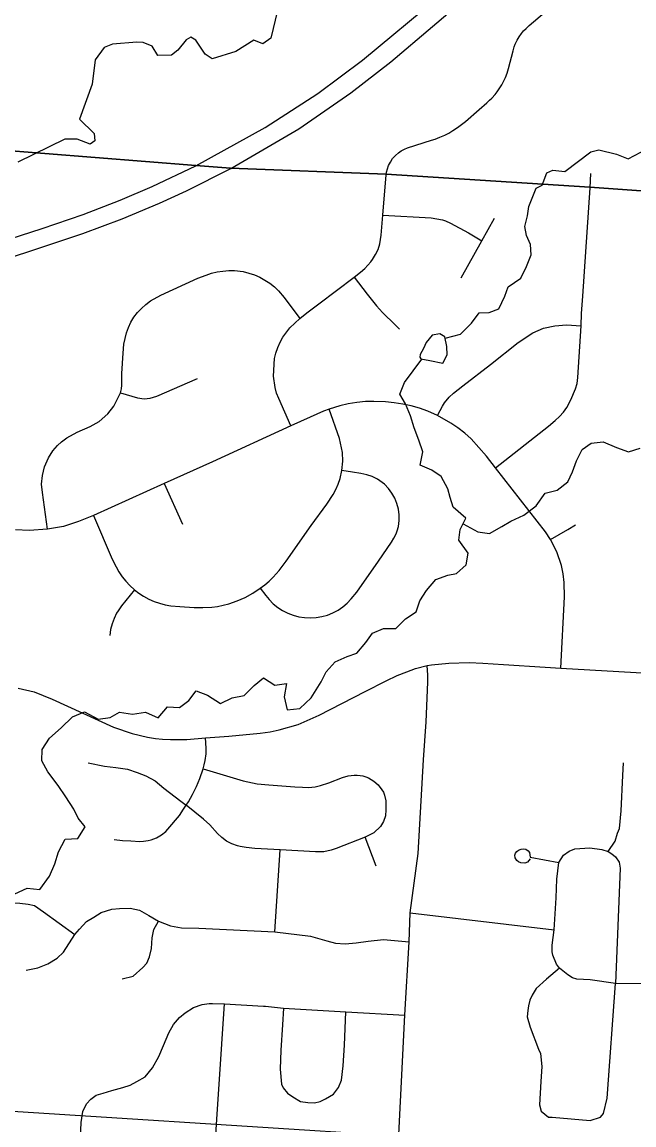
# Model space of a CAD drawing. Extents: x 114843 to 284848, y 317643 to 566895.
# Drawn here: x 269944 to 273394, y 373300 to 379517 of the extents above; entities that cross this region are included whole.
import ezdxf

# ---------------------------------------------------------------- set-up
doc = ezdxf.new("R2010")
doc.units = 0
for name, color, linetype in [('GM_X_County', 7, 'Continuous'), ('GM_X_Interstate_Route', 7, 'Continuous'), ('GM_X_Minor_River', 7, 'Continuous'), ('GM_X_Section', 7, 'Continuous'), ('GM_X_State_Route', 7, 'Continuous'), ('GM_X_Township', 7, 'Continuous'), ('GM_X_Township_Road', 7, 'Continuous')]:
    doc.layers.add(name, color=color, linetype=linetype)

msp = doc.modelspace()

# ---------------------------------------------------------------- linework, layer by layer
at = {"layer": 'GM_X_County'}
for points in [[(284847.9, 377821.7), (281621.8, 378044.8), (279102.2, 378207.7), (278804.6, 378225.2), (278340.8, 378257), (277763, 378292.8), (276218.4, 378366.3), (273145.9, 378586.1), (271996.3, 378659.4), (271119.6, 378693.7), (270922.8, 378709.3), (269785.6, 378799.4), (269114, 378818), (267082, 378947.2), (267247.3, 381600.8)], [(259158.7, 379430.3), (264549.9, 379101.6), (267082, 378947.2), (269114, 378818), (269785.6, 378799.4), (270922.8, 378709.3), (271119.6, 378693.7), (271996.3, 378659.4), (273145.9, 378586.1), (276218.4, 378366.3), (277763, 378292.8), (278340.8, 378257), (278804.6, 378225.2), (279102.2, 378207.7), (281621.8, 378044.8), (284847.9, 377821.7)]]:
    msp.add_lwpolyline(points, dxfattribs=at)
at = {"layer": 'GM_X_Interstate_Route'}
for points in [[(271120.7, 378690.9), (271504.8, 378915.9), (271797.2, 379118.2), (272022.7, 379293.3), (272493, 379693.6)], [(270924, 378706.5), (271315.1, 378922.2), (271611.1, 379115.2), (271863.1, 379302.2), (272293.2, 379661.6)], [(266134.6, 377085.3), (266603.7, 377237.1), (266977.3, 377359.7), (267313.9, 377467.8), (267797.2, 377623.5), (268118.3, 377727.4), (268556.1, 377868.7), (268929.7, 377990.3), (269332.4, 378120), (269751.9, 378256.5), (270056.2, 378354.1), (270289.1, 378432.4), (270497.1, 378512.4), (270677.5, 378589.3), (270924, 378706.5)], [(268895.3, 377871.8), (269535.6, 378080.6), (269971.1, 378220.5), (270285.6, 378325.7), (270508.2, 378408.1), (270718.1, 378496.6), (270870.8, 378565.8), (271120.7, 378690.9)]]:
    msp.add_lwpolyline(points, dxfattribs=at)
at = {"layer": 'GM_X_Minor_River'}
for points in [[(271383.7, 379582.5), (271346.7, 379426), (271300.9, 379393.6)], [(271300.9, 379393.6), (271250.8, 379415.4), (271149.3, 379350.6), (271015.7, 379309.7), (270975.6, 379335.5), (270923.2, 379415.4), (270895.1, 379431.3), (270869.2, 379417.1), (270821.7, 379358.7), (270785.9, 379330.4), (270710, 379327.9), (270677.7, 379381.9), (270627.6, 379401.6), (270591.6, 379403.4), (270453.9, 379392.5), (270406, 379374.2), (270356.5, 379303.7), (270339.3, 379167.3), (270268.6, 378970.5), (270351, 378888.8), (270353.2, 378846.7), (270327.4, 378828.5), (270255.3, 378856.1), (270185.3, 378857.7)], [(270185.3, 378857.7), (269920.7, 378726.9)], [(272842.9, 378579.8), (272875.8, 378597.3), (272903.4, 378667.6), (272937.3, 378681.9), (273005.2, 378674.3), (273150.4, 378785.4), (273196.3, 378797.7), (273296.3, 378772.3), (273362.4, 378746.6), (273468, 378803.4)], [(272329.3, 377735.1), (272415.6, 377758.3), (272478, 377820.1), (272522.4, 377877.9), (272578.3, 377879.6), (272632.4, 377901.2), (272666.9, 377971.2), (272685.3, 378025.2), (272755.5, 378072.8), (272788, 378138.8), (272814.4, 378204.8), (272810.8, 378262.9), (272789.2, 378313.2), (272779.6, 378365.4), (272794, 378425.4), (272802.3, 378477.5), (272842.9, 378579.8)], [(272242.7, 377609.1), (272316.6, 377594.6), (272340.9, 377640.5), (272339.2, 377688.7), (272327.6, 377742.9), (272299.7, 377759.1), (272255.7, 377751.3), (272223.5, 377711.5), (272207.3, 377677.5), (272189, 377643.5), (272186.9, 377627.5)], [(270234.8, 375080.4), (270191.3, 375148.8), (270147.8, 375213.3), (270088.4, 375289.8), (270054.9, 375352.2), (270057.3, 375416.3), (270097.8, 375480.2), (270164.1, 375537.9), (270228.5, 375599.6), (270296.6, 375629.2), (270372.3, 375586.6), (270440.3, 375596.2), (270492.4, 375626), (270566.3, 375615.4), (270640.3, 375627), (270712, 375594.4), (270764.4, 375656.2), (270832.3, 375653.8), (270884.5, 375693.5), (270924.9, 375747.4), (270988.6, 375722.9), (271062.2, 375676.3), (271128.4, 375708), (271196.4, 375721.6), (271252.8, 375777.3), (271305, 375821.1), (271368.7, 375778.6), (271434.7, 375788.1), (271422.2, 375714.1), (271439.6, 375639.8), (271509.6, 375647.3), (271574, 375707), (271630.6, 375796.9), (271658.9, 375854.8), (271709.3, 375910.6), (271777.4, 375940.2), (271831.5, 375959.9), (271881.9, 376019.7), (271920.2, 376071.6), (271982.4, 376099.3), (272052.3, 376098.8), (272106.6, 376152.6), (272166.8, 376192.3), (272187.3, 376254.3), (272223.6, 376312.2), (272278, 376374), (272344.1, 376399.6), (272394.2, 376409.3), (272448.4, 376457), (272458.9, 376523.1), (272407.5, 376595.6), (272413.9, 376655.7), (272446.3, 376719.7), (272374.8, 376782.3), (272357.2, 376836.5), (272345.6, 376886.7), (272308.1, 376955.1), (272254.4, 376991.6), (272188.6, 377020.1), (272203.1, 377094.2), (272181.6, 377160.4), (272154.1, 377228.8), (272134.6, 377297.1), (272105.2, 377365.4), (272073.6, 377419.8), (272100, 377485.7), (272197.3, 377617.6)], [(272186.9, 377627.5), (272192.3, 377618.5), (272242.7, 377609.1)], [(272430.8, 376689.2), (272513.7, 376643.1), (272579.6, 376634.6), (272649.8, 376674.2), (272700, 376704), (272774.1, 376737.6), (272842.4, 376789.2), (272892.9, 376861.1), (272960.9, 376878.7), (273021.2, 376924.4), (273047.6, 376982.4), (273070, 377044.4), (273102.4, 377108.3), (273152.6, 377144.1), (273220.6, 377151.6), (273296.3, 377119.1), (273364.1, 377094.6), (273430.2, 377114.2)], [(269903.8, 374603.5), (269971.9, 374635.1), (270043.8, 374626.6), (270098.3, 374702.5), (270128.8, 374772.4), (270149.2, 374840.4), (270187.7, 374910.3), (270257.6, 374913.9), (270300.1, 374979.8), (270260.5, 375030.1), (270234.8, 375080.4)]]:
    msp.add_lwpolyline(points, dxfattribs=at)
at = {"layer": 'GM_X_Section'}
msp.add_lwpolyline([(272095.3, 373235.7), (271743.5, 367879.3), (269112.3, 368061.2), (269448, 373405.5)], close=True, dxfattribs=at)
at = {"layer": 'GM_X_State_Route'}
for points in [[(269921.5, 375762.5), (270012.3, 375741.6), (270114.1, 375700.9), (270459.3, 375542.5), (270564.5, 375507.1), (270650.2, 375485.5), (270695.4, 375478.1), (270736.5, 375474.3), (270780.3, 375471.8), (270828.2, 375472.2), (270872.7, 375473.2), (270978.6, 375481.7), (271110.3, 375490.9), (271286, 375508.2), (271343, 375516.2), (271393.2, 375526.4), (271501.4, 375558.2), (271618.9, 375610), (271878.6, 375742.5), (271997.1, 375802.5), (272059.5, 375832.9), (272113.1, 375854), (272162, 375872.5), (272227.8, 375889), (272253.6, 375894), (272350.2, 375903), (272465.5, 375905.9), (272542, 375902.3), (272659.3, 375895.1)], [(272659.3, 375895.1), (272893.9, 375880.6), (272981.5, 375875.4), (273472.5, 375846.5), (273891, 375821.7), (274256.2, 375797.3), (274485.9, 375783.2), (274932.8, 375754.9), (275139.9, 375741), (275630.4, 375709.2), (276116.2, 375683.6), (276319, 375666.4), (276583.2, 375650.4), (277138.8, 375613.4), (277312.7, 375601.6), (277528.3, 375588), (277899.1, 375563.6), (278250.2, 375538), (278365.8, 375531.4), (278524.9, 375522.2)]]:
    msp.add_lwpolyline(points, dxfattribs=at)
at = {"layer": 'GM_X_Township'}
for points in [[(284847.9, 377821.7), (281621.8, 378044.8), (279102.2, 378207.7), (278804.6, 378225.2), (278340.8, 378257), (277763, 378292.8), (276218.4, 378366.3), (273145.9, 378586.1), (271996.3, 378659.4), (271119.6, 378693.7), (270922.8, 378709.3), (269785.6, 378799.4), (269114, 378818), (267082, 378947.2), (267247.3, 381600.8)], [(259158.7, 379430.3), (264549.9, 379101.6), (267082, 378947.2), (269114, 378818), (269785.6, 378799.4), (270922.8, 378709.3), (271119.6, 378693.7), (271996.3, 378659.4), (273145.9, 378586.1), (276218.4, 378366.3), (277763, 378292.8), (278340.8, 378257), (278804.6, 378225.2), (279102.2, 378207.7), (281621.8, 378044.8), (284847.9, 377821.7)]]:
    msp.add_lwpolyline(points, dxfattribs=at)
at = {"layer": 'GM_X_Township_Road'}
for p, q in [((273147.1, 378583.3), (273151.2, 378663.6)), ((270744.7, 376916.6), (270848.3, 376687.2)), ((271940.3, 374757.8), (271878.9, 374921.8)), ((271368.8, 374388.1), (271399.3, 374850)), ((272133.3, 374494.8), (272945.3, 374399.4)), ((273291, 374097.1), (273458.5, 374099.4))]:
    msp.add_line(p, q, dxfattribs=at)
for points in [[(271997.4, 378656.6), (271999.5, 378670.7), (272004.3, 378690.5), (272011.1, 378708.9), (272021, 378728.1), (272032.8, 378747.1), (272049.3, 378765.8), (272066, 378780.8), (272081.6, 378791.3), (272101, 378801.5), (272117.3, 378808.6), (272252.5, 378851.1), (272274.2, 378857.8), (272299.8, 378867.3), (272327.7, 378880), (272349.6, 378891), (272373.8, 378905.6), (272399.8, 378922.6), (272422.5, 378939.7), (272443.9, 378956.6), (272520.7, 379024.3), (272564.5, 379061.7), (272579.9, 379075.9), (272593.2, 379089), (272611.8, 379109.3), (272623.1, 379124.2), (272634.4, 379140.3), (272649, 379163.3), (272660.6, 379184.9), (272669.3, 379205.3), (272678.9, 379229.9), (272687, 379255.4), (272712.5, 379355.2), (272719.1, 379377), (272724.9, 379393), (272734.9, 379414.2), (272747.2, 379434.4), (272759.9, 379451.7), (272772.4, 379467.4), (272785.7, 379480.9), (272803.8, 379497.9), (273221.9, 379854.2)], [(271459.9, 377240.2), (271391.1, 377394.8), (271379.4, 377425.4), (271370.5, 377456.9), (271361.1, 377521.8), (271367.2, 377619.7), (271375.1, 377651.5), (271385.8, 377682.5), (271398.8, 377712.6), (271414.5, 377741.4), (271453.2, 377794.1), (271510.2, 377845.9), (271549.9, 377878.5), (271617.9, 377928.8), (271817.3, 378079.6), (271853, 378107), (271877.5, 378128.7), (271910.3, 378165.4), (271920.3, 378178.3), (271937.6, 378206.1), (271951.3, 378235.9), (271961.6, 378267), (271969.6, 378315.4), (271977.6, 378428.9), (271997.4, 378656.6)], [(272612.7, 377004.9), (272912.4, 377239.4), (272950.5, 377270.8), (272974.4, 377293.4), (272996.2, 377318), (273015.1, 377345), (273039.3, 377388.1), (273064.7, 377448.8), (273073.3, 377480.5), (273078.6, 377512.9), (273095.8, 377805.3), (273099.4, 377874.6), (273105.3, 377972.4), (273147.1, 378583.3)], [(271977.6, 378428.9), (272250.9, 378412.8), (272283.4, 378408.6), (272315.2, 378401.3), (272330.7, 378396.3), (272360.7, 378383.3), (272461.3, 378328.6), (272537.2, 378283.3)], [(272420.5, 378076.1), (272537.2, 378283.3), (272608.8, 378411.2)], [(270086.3, 376657.8), (270058.7, 376865.6), (270053.8, 376911.7), (270058.4, 376961.5), (270070.7, 377009.9), (270092.7, 377060.2), (270118.1, 377099.7), (270144.1, 377130.1), (270166, 377150.6), (270197.1, 377174.1), (270254.5, 377204.5), (270328.1, 377236.4), (270377.7, 377265.3), (270426.6, 377309.1), (270461.2, 377351.1), (270499.7, 377427.9), (270503.9, 377449), (270505.7, 377470.4), (270507, 377536.5), (270513.2, 377651.4), (270517.7, 377700.4), (270531.9, 377764.6), (270543.3, 377795.3), (270557.7, 377824.8), (270574.9, 377852.9), (270594.8, 377879), (270617.1, 377903.2), (270641.8, 377925.2), (270668.4, 377945), (270725.7, 377977.6), (270935.4, 378072.5), (270981.1, 378090.9), (271012.4, 378100.9), (271044.3, 378108.6), (271076.8, 378113.7), (271109.6, 378115.9), (271142.5, 378115.8), (271191.5, 378110.5), (271254.7, 378092.5), (271284.7, 378079.1), (271313.3, 378063), (271340.8, 378044.9), (271366.5, 378024.5), (271389.9, 378001.5), (271421.9, 377964), (271510.2, 377845.9)], [(271817.3, 378079.6), (271889.4, 377982.3), (271942.1, 377916.9), (271975.5, 377879.3), (272048.7, 377810.2), (272072.4, 377786.5)], [(272287.2, 377298.4), (272301.7, 377327.8), (272314.8, 377351.4), (272325.7, 377370.5), (272353.1, 377402.7), (272377.2, 377425.3), (272428.9, 377466.4), (272586.1, 377587.4), (272741.4, 377710.4), (272823.4, 377765.9), (272884.5, 377790.8), (272949, 377805.3), (273014.8, 377809.9), (273095.8, 377805.3)], [(270499.7, 377427.9), (270531.4, 377418.4), (270595.3, 377399.7), (270631.5, 377393.8), (270667, 377396.3), (270703.6, 377407.3), (270932.9, 377508.1)], [(272981.5, 375875.4), (273002.7, 376276.7), (273001.7, 376357.9), (272995.5, 376406.2), (272985, 376453.8), (272959.3, 376530.6), (272923, 376600.2), (272895.5, 376643.5), (272612.7, 377004.9), (272562.9, 377069.1), (272476.4, 377166.8), (272440.4, 377199.7), (272401.8, 377229.4), (272361.1, 377256.5), (272287.2, 377298.4), (272231.2, 377323.7), (272185.3, 377340.2), (272138.3, 377353.3), (272090.5, 377363.3), (272042.2, 377370.6), (271993.5, 377375.5), (271928.4, 377378.5), (271879.6, 377377.4), (271831.1, 377372.6), (271782.9, 377364.9), (271735.2, 377354.5), (271675.6, 377334.6), (271643.1, 377322.8), (271568.2, 377290), (271459.9, 377240.2), (271016.9, 377037.8), (270744.7, 376916.6), (270345.8, 376734.6), (270261.9, 376701.3), (270176.9, 376673.4), (270086.3, 376657.8), (269983.2, 376650.9), (269906.1, 376653.9)], [(270345.8, 376734.6), (270452.3, 376490.2), (270473.9, 376445.9), (270490.3, 376417.4), (270508.7, 376390.2), (270529.2, 376364.5), (270551.5, 376340.4), (270578.1, 376317.2), (270601.8, 376298.2), (270629.5, 376280.5), (270658.3, 376264.7), (270688.3, 376251.3), (270719.4, 376240.6), (270751.3, 376232.6), (270783.6, 376226.9), (270832.7, 376222.1), (270914.7, 376217.4), (270964, 376216.8), (271013.2, 376219.4), (271045.8, 376223.1), (271078.1, 376229.2), (271109.8, 376237.7), (271156.5, 376253.8), (271201.5, 376273.8), (271244.9, 376297.2), (271286.8, 376325.5), (271312.4, 376343.9), (271337.3, 376365.4), (271360.7, 376388.3), (271393.2, 376425.4), (271432.8, 376477.7), (271574.8, 376679.3), (271661.5, 376799.1), (271697.9, 376853.8), (271713.8, 376882.5), (271726.8, 376912.7), (271737.2, 376943.9), (271747.4, 376989.3), (271753.2, 377040.9), (271751.7, 377090.2), (271733.9, 377170.2), (271675.6, 377334.6)], [(271286.8, 376325.5), (271317.6, 376285.4), (271337.8, 376261.1), (271360.5, 376237.5), (271385.8, 376216.8), (271413.2, 376199), (271442.4, 376184.4), (271473, 376172.8), (271504.7, 376164.6), (271537, 376159.6), (271569.7, 376158.2), (271602.3, 376160.2), (271634.7, 376165.7), (271666.2, 376174.5), (271696.6, 376186.7), (271725.5, 376202.2), (271752.6, 376220.3), (271777.7, 376241.3), (271800.3, 376264.9), (271830.7, 376303.4), (271953.1, 376477.3), (272027.8, 376584.6), (272041.1, 376608), (272052.9, 376632.2), (272059.2, 376649.5), (272065.9, 376674.3), (272070.7, 376706.7), (272070.5, 376739.3), (272066, 376771.7), (272057.9, 376803.3), (272045.7, 376833.6), (272029.8, 376862.1), (272009.9, 376888), (271986.9, 376911.4), (271961.2, 376931.5), (271947.4, 376940.2), (271918.1, 376954.8), (271887.3, 376964.9), (271853.8, 376972.2), (271807.5, 376979.8), (271747.4, 376989.3)], [(272923, 376600.2), (273021.6, 376655.8), (273064.5, 376682.9)], [(270578.1, 376317.2), (270504.7, 376225.6), (270485.7, 376198.5), (270477.2, 376184.5), (270462.6, 376155.1), (270451.5, 376124), (270442.9, 376092.2), (270438.6, 376059.6)], [(271768.8, 367887.2), (271864.8, 369374.6), (271868, 369430.2), (271927.1, 370727.3), (271952.2, 371128), (271988, 371767), (272013.4, 372374.1), (272052.6, 372946.1), (272103, 373918.1), (272126.7, 374332.9), (272133.3, 374494.8), (272178.4, 374829.7), (272207.9, 375358.8), (272222.3, 375572.7), (272231.9, 375795.1), (272232, 375836), (272227.8, 375889)], [(270463.7, 374908.6), (270510.1, 374903.9), (270558, 374900.9), (270607, 374898.1), (270627.8, 374898.8), (270655.4, 374902.6), (270672, 374906.9), (270686.1, 374912.2), (270702.2, 374918.6), (270729.2, 374934.9), (270754, 374954.4), (270765.9, 374967), (270831.5, 375044.5), (270855, 375079.8), (270869.7, 375102.2), (270881.7, 375120.7), (270905.5, 375163.4), (270926.8, 375207.5), (270945.5, 375252.5), (270964.8, 375307.3), (270971.6, 375330.4), (270977.2, 375354.1), (270981.1, 375391.5), (270981.9, 375423.3), (270978.6, 375481.7)], [(270317.3, 375340.4), (270407.9, 375322.3), (270471.9, 375314.5), (270539.2, 375305), (270592.5, 375287.1), (270642.4, 375268.4), (270694.9, 375238.9), (270743.8, 375198.6), (270839.2, 375125.5), (270869.7, 375102.2)], [(273248.9, 374841), (273287.5, 374899.5), (273302, 374944.1), (273312.2, 374971.9), (273321.8, 375070.6), (273330.8, 375270.6), (273336.1, 375341.4)], [(270964.8, 375307.3), (271096.4, 375268.6), (271190.4, 375239.8), (271270, 375223.2), (271334.9, 375216.4), (271482.4, 375206.8), (271526, 375203.3), (271559.4, 375202.5), (271596, 375206.3), (271627.3, 375213.4), (271673.6, 375228.9), (271750.5, 375258.1), (271782.6, 375267.1), (271799.2, 375270), (271815.9, 375271.7), (271832.8, 375271.9), (271849.6, 375270.4), (271866.2, 375267.2), (271882.4, 375262.3), (271898, 375255.9), (271927.1, 375238.7), (271952.5, 375216.6), (271973.2, 375189.9), (271981.4, 375175.1), (271988, 375159.4), (271995.7, 375126.5), (271995.5, 375076.3), (271993, 375042.1), (271982.5, 375010.6), (271964.9, 374981.5), (271927.4, 374947.5), (271878.9, 374921.8), (271715, 374857.5), (271686.7, 374848.7), (271645.6, 374840.4), (271598.7, 374838.6), (271399.3, 374850), (271256.4, 374857.8), (271207.2, 374863.2), (271174.6, 374869.1), (271158.4, 374873.3), (271127, 374885), (271111.9, 374892.2), (271097.4, 374900.5), (271070.2, 374920.2), (271046.2, 374943.3), (271002, 374991.9), (270967.3, 375024.3), (270869.7, 375102.2)], [(272809.3, 374800.2), (272793.1, 374781.3), (272779.8, 374776.1), (272757, 374777), (272743.3, 374782.4), (272733.8, 374791.1), (272725.2, 374805.3), (272723, 374820.7), (272727.2, 374832.6), (272733.5, 374841.2), (272744.1, 374849), (272758.9, 374855.1), (272772.8, 374856.9), (272784.7, 374853.9), (272796.9, 374845.7), (272804.8, 374835.5), (272809.3, 374809.9), (272971.6, 374778.6)], [(272945.3, 374399.4), (272955.6, 374580), (272959.5, 374684.6), (272971.6, 374778.6), (272996.8, 374821.5), (273029.4, 374843.4), (273060.9, 374856.1), (273145.8, 374862.4), (273213.9, 374852.3), (273248.9, 374841), (273269.1, 374828.7), (273289.5, 374810.5), (273310.5, 374781.8), (273315.9, 374748.1), (273291, 374097.1), (273147.9, 374117), (273072.3, 374122.4), (273048.4, 374129.4), (273020.9, 374145.3), (272973.7, 374183.6), (272957.4, 374205.3), (272937.4, 374257.8), (272933.7, 374276.2), (272932.3, 374313.1), (272945.3, 374399.4)], [(269067.5, 374594.1), (269478.2, 374567.9), (269682.1, 374566.5), (269931.9, 374550.3), (269978.6, 374545.3), (270013.4, 374536.2), (270064.4, 374500.5), (270241.6, 374373.6)], [(269966.7, 374172.6), (270033.3, 374186.4), (270089.2, 374208.2), (270142.4, 374239.3), (270176.9, 374274.3), (270241.6, 374373.6), (270268, 374403.2), (270307.8, 374446.2), (270349, 374471.9), (270390.2, 374497.6), (270450.1, 374515.4), (270492.8, 374519.7), (270552.9, 374521.4), (270606.4, 374509.8), (270658.7, 374480.8), (270713.6, 374449.1), (270780.6, 374421.6), (270842.1, 374411.4), (270941, 374409.9), (271368.8, 374388.1), (271570.6, 374364.2), (271661.6, 374337), (271712.2, 374324.8), (271765.2, 374320.1), (271828.2, 374325.6), (271896.3, 374336.2), (271982, 374344.4), (272126.7, 374332.9)], [(270509.1, 374123.1), (270570.3, 374138.2), (270624.8, 374186.7), (270647.3, 374212.3), (270661.7, 374247.1), (270673.4, 374295.3), (270677, 374354.1), (270687.3, 374402.2), (270713.6, 374449.1)], [(272973.7, 374183.6), (272900.9, 374121.8), (272843.6, 374069), (272821.2, 374030.7), (272806.6, 374002.7), (272799.7, 373972), (272795.1, 373945.4), (272792.9, 373908.8), (272809.4, 373850.5), (272856.2, 373727.8), (272867.1, 373701.8), (272874, 373629.4), (272868.8, 373544), (272862, 373414), (272871.9, 373377.2), (272912.9, 373344.6), (272932.3, 373342.8), (273147.7, 373324.9), (273205.7, 373342.8), (273223, 373364.3), (273243.7, 373451.7), (273291, 374097.1)], [(270272.1, 373179.9), (270277.9, 373313.8), (270286.8, 373375.6), (270308, 373418.8), (270332, 373444.5), (270361.4, 373467.5), (270400.2, 373479.9), (270449.8, 373493.7), (270512.8, 373510.3), (270554.3, 373524), (270591.7, 373544.4), (270637.2, 373571.6), (270678.5, 373621.6), (270714.3, 373685), (270740.7, 373747), (270772.3, 373819.7), (270797.5, 373866.9), (270830.8, 373904.8), (270864.2, 373931.9), (270911, 373961.8), (270959.2, 373978.2), (270998.1, 373983.9), (271016.9, 373985.4), (271085.4, 373983.2), (271305.7, 373970), (271315.9, 373969)], [(271027, 373105.8), (271085.4, 373983.2)], [(271315.9, 373969), (271418.6, 373958.9), (271769.6, 373938), (272103, 373918.1)], [(271418.6, 373958.9), (271412.2, 373863.8), (271403.9, 373721.7), (271400, 373613.6), (271407.6, 373529.1), (271417.1, 373509.3), (271440.9, 373478.9), (271470.3, 373458), (271513.9, 373432.5), (271556.2, 373425.8), (271593.8, 373424.8), (271625.4, 373432.1), (271655.8, 373447.6), (271699.1, 373472.6), (271728.1, 373511.5), (271745.4, 373551.5), (271755.4, 373633.8), (271761.6, 373748.9), (271769.6, 373938)]]:
    msp.add_lwpolyline(points, dxfattribs=at)

doc.saveas('drawing.dxf')
